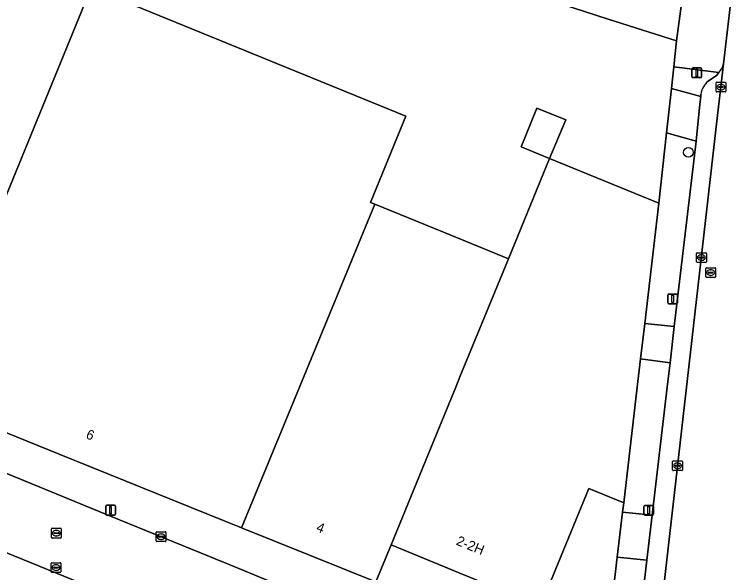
# Model space of a CAD drawing. Extents: x 160554 to 161248, y 385329 to 386506.
# Drawn here: x 160954.7 to 161027.9, y 385731.1 to 385787.9 of the extents above; entities that cross this region are included whole.
import ezdxf

# ---------------------------------------------------------------- set-up
doc = ezdxf.new("R2010")
doc.units = 0
for name, color, linetype in [('IMGEO_Boom', 7, 'Continuous'), ('IMGEO_Erf', 7, 'Continuous'), ('IMGEO_Kolk', 7, 'Continuous'), ('IMGEO_Lichtmast', 7, 'Continuous'), ('IMGEO_Pand', 7, 'Continuous'), ('IMGEO_Pand_nummerreeks', 7, 'Continuous'), ('IMGEO_Parkeervlak_open', 7, 'Continuous'), ('IMGEO_Rijbaan_lokaal_gesloten', 7, 'Continuous'), ('IMGEO_Rioolput', 7, 'Continuous'), ('IMGEO_Voetpad_open', 7, 'Continuous')]:
    doc.layers.add(name, color=color, linetype=linetype)

msp = doc.modelspace()

# ---------------------------------------------------------------- linework, layer by layer
at = {"layer": 'IMGEO_Boom'}
msp.add_circle((161023.237, 385773.895), 0.489, dxfattribs=at)
at = {"layer": 'IMGEO_Erf'}
for points in [[(161000.723, 385792.149), (161000, 385792.384), (160967.473, 385802.912), (160962.472, 385790.676), (160994.492, 385777.59), (160990.901, 385768.804), (160991.347, 385768.622), (161000, 385765.086), (161004.935, 385763.068), (161009.112, 385773.288), (161020.238, 385768.73), (161021.018, 385775.893), (161021.509, 385780.411), (161021.746, 385782.591), (161022.037, 385785.258), (161015.078, 385787.473)], [(161009.112, 385773.288), (161006.219, 385774.47), (161007.824, 385778.398), (161010.755, 385777.2)]]:
    msp.add_lwpolyline(points, close=True, dxfattribs=at)
at = {"layer": 'IMGEO_Kolk'}
for p, q in [((161026.044, 385780.117), (161026.044, 385780.969)), ((161026.119, 385781.043), (161026.971, 385781.043)), ((161026.532, 385780.823), (161026.557, 385780.823)), ((161027.045, 385780.969), (161027.045, 385780.117)), ((161026.971, 385780.043), (161026.119, 385780.043)), ((161026.303, 385780.537), (161026.303, 385780.549)), ((161026.741, 385780.5), (161026.343, 385780.5)), ((161026.346, 385780.586), (161026.744, 385780.586)), ((161026.555, 385780.263), (161026.53, 385780.263)), ((161026.787, 385780.549), (161026.787, 385780.537)), ((161024.063, 385762.753), (161024.063, 385763.605)), ((161024.138, 385763.679), (161024.99, 385763.679)), ((161024.322, 385763.173), (161024.322, 385763.185)), ((161024.76, 385763.136), (161024.362, 385763.136)), ((161024.365, 385763.222), (161024.763, 385763.222)), ((161024.551, 385763.459), (161024.576, 385763.459)), ((161024.806, 385763.185), (161024.806, 385763.173)), ((161025.064, 385763.605), (161025.064, 385762.753)), ((161024.99, 385762.679), (161024.138, 385762.679)), ((161024.574, 385762.899), (161024.549, 385762.899)), ((161021.628, 385741.568), (161021.628, 385742.42)), ((161021.703, 385742.494), (161022.555, 385742.494)), ((161021.887, 385741.988), (161021.887, 385742)), ((161022.325, 385741.951), (161021.927, 385741.951)), ((161021.93, 385742.037), (161022.328, 385742.037)), ((161022.116, 385742.274), (161022.141, 385742.274)), ((161022.371, 385742), (161022.371, 385741.988)), ((161022.629, 385742.42), (161022.629, 385741.568)), ((161022.555, 385741.494), (161021.703, 385741.494)), ((161022.139, 385741.714), (161022.114, 385741.714)), ((160969.088, 385734.342), (160969.088, 385735.194)), ((160969.163, 385735.268), (160970.015, 385735.268)), ((160969.347, 385734.762), (160969.347, 385734.774)), ((160969.785, 385734.725), (160969.387, 385734.725)), ((160969.39, 385734.811), (160969.788, 385734.811)), ((160969.576, 385735.048), (160969.601, 385735.048)), ((160969.831, 385734.774), (160969.831, 385734.762)), ((160970.089, 385735.194), (160970.089, 385734.342)), ((160970.015, 385734.268), (160969.163, 385734.268)), ((160969.599, 385734.488), (160969.574, 385734.488)), ((160958.409, 385731.193), (160958.409, 385732.045)), ((160958.484, 385732.119), (160959.336, 385732.119)), ((160958.668, 385731.613), (160958.668, 385731.625)), ((160958.711, 385731.662), (160959.109, 385731.662)), ((160958.897, 385731.899), (160958.922, 385731.899)), ((160959.152, 385731.625), (160959.152, 385731.613)), ((160959.41, 385732.045), (160959.41, 385731.193)), ((160959.336, 385731.119), (160958.484, 385731.119)), ((160959.106, 385731.576), (160958.708, 385731.576)), ((160958.92, 385731.339), (160958.895, 385731.339))]:
    msp.add_line(p, q, dxfattribs=at)
for points in [[(161026.044, 385780.117), (161026.044, 385780.969)], [(161026.119, 385781.043), (161026.971, 385781.043)], [(161027.045, 385780.969), (161027.045, 385780.117)], [(161026.971, 385780.043), (161026.119, 385780.043)], [(161024.063, 385762.753), (161024.063, 385763.605)], [(161024.138, 385763.679), (161024.99, 385763.679)], [(161025.064, 385763.605), (161025.064, 385762.753)], [(161024.99, 385762.679), (161024.138, 385762.679)], [(161021.628, 385741.568), (161021.628, 385742.42)], [(161021.703, 385742.494), (161022.555, 385742.494)], [(161022.629, 385742.42), (161022.629, 385741.568)], [(161022.555, 385741.494), (161021.703, 385741.494)], [(160969.088, 385734.342), (160969.088, 385735.194)], [(160969.163, 385735.268), (160970.015, 385735.268)], [(160970.089, 385735.194), (160970.089, 385734.342)], [(160970.015, 385734.268), (160969.163, 385734.268)], [(160958.409, 385731.193), (160958.409, 385732.045)], [(160958.484, 385732.119), (160959.336, 385732.119)], [(160959.41, 385732.045), (160959.41, 385731.193)], [(160959.336, 385731.119), (160958.484, 385731.119)]]:
    msp.add_lwpolyline(points, dxfattribs=at)
for centre, radius, start, end in [((161026.121, 385780.967), 0.0765, 91.55205, 178.44795), ((161026.121, 385780.967), 0.0765, 91.55205, 178.44795), ((161026.969, 385780.967), 0.0765, 1.55205, 88.44795), ((161026.969, 385780.967), 0.0765, 1.55205, 88.44795), ((161026.121, 385780.119), 0.0765, 181.55205, 268.44795), ((161026.121, 385780.119), 0.0765, 181.55205, 268.44795), ((161026.343, 385780.546), 0.0403, 85.87752, 175.75265), ((161026.34, 385780.536), 0.0366, 178.93798, 274.71019), ((161026.744, 385780.543), 0.043, 264.86636, 352.45326), ((161026.748, 385780.548), 0.0386, 1.73085, 96.63898), ((161026.969, 385780.119), 0.0765, 271.55205, 358.44795), ((161026.969, 385780.119), 0.0765, 271.55205, 358.44795), ((161024.14, 385763.603), 0.0765, 91.55205, 178.44795), ((161024.14, 385763.603), 0.0765, 91.55205, 178.44795), ((161024.362, 385763.182), 0.0403, 85.87752, 175.75265), ((161024.359, 385763.172), 0.0366, 178.93798, 274.71019), ((161024.763, 385763.179), 0.043, 264.86636, 352.45326), ((161024.767, 385763.184), 0.0386, 1.73085, 96.63898), ((161024.988, 385763.603), 0.0765, 1.55205, 88.44795), ((161024.988, 385763.603), 0.0765, 1.55205, 88.44795), ((161024.14, 385762.755), 0.0765, 181.55205, 268.44795), ((161024.14, 385762.755), 0.0765, 181.55205, 268.44795), ((161024.988, 385762.755), 0.0765, 271.55205, 358.44795), ((161024.988, 385762.755), 0.0765, 271.55205, 358.44795), ((161021.705, 385742.418), 0.0765, 91.55205, 178.44795), ((161021.705, 385742.418), 0.0765, 91.55205, 178.44795), ((161021.927, 385741.997), 0.0403, 85.87752, 175.75265), ((161021.924, 385741.987), 0.0366, 178.93798, 274.71019), ((161022.328, 385741.994), 0.043, 264.86636, 352.45326), ((161022.332, 385741.999), 0.0386, 1.73085, 96.63898), ((161022.553, 385742.418), 0.0765, 1.55205, 88.44795), ((161022.553, 385742.418), 0.0765, 1.55205, 88.44795), ((161021.705, 385741.57), 0.0765, 181.55205, 268.44795), ((161021.705, 385741.57), 0.0765, 181.55205, 268.44795), ((161022.553, 385741.57), 0.0765, 271.55205, 358.44795), ((161022.553, 385741.57), 0.0765, 271.55205, 358.44795), ((160969.165, 385735.192), 0.0765, 91.55205, 178.44795), ((160969.165, 385735.192), 0.0765, 91.55205, 178.44795), ((160969.387, 385734.771), 0.0403, 85.87752, 175.75265), ((160969.384, 385734.761), 0.0366, 178.93798, 274.71019), ((160969.788, 385734.768), 0.043, 264.86636, 352.45326), ((160969.792, 385734.773), 0.0386, 1.73085, 96.63898), ((160970.013, 385735.192), 0.0765, 1.55205, 88.44795), ((160970.013, 385735.192), 0.0765, 1.55205, 88.44795), ((160969.165, 385734.344), 0.0765, 181.55205, 268.44795), ((160969.165, 385734.344), 0.0765, 181.55205, 268.44795), ((160970.013, 385734.344), 0.0765, 271.55205, 358.44795), ((160970.013, 385734.344), 0.0765, 271.55205, 358.44795), ((160958.486, 385732.043), 0.0765, 91.55205, 178.44795), ((160958.486, 385732.043), 0.0765, 91.55205, 178.44795), ((160958.708, 385731.622), 0.0403, 85.87752, 175.75265), ((160959.113, 385731.624), 0.0386, 1.73085, 96.63898), ((160959.334, 385732.043), 0.0765, 1.55205, 88.44795), ((160959.334, 385732.043), 0.0765, 1.55205, 88.44795), ((160958.486, 385731.195), 0.0765, 181.55205, 268.44795), ((160958.486, 385731.195), 0.0765, 181.55205, 268.44795), ((160958.705, 385731.612), 0.0366, 178.93798, 274.71019), ((160959.109, 385731.619), 0.043, 264.86636, 352.45326), ((160959.334, 385731.195), 0.0765, 271.55205, 358.44795), ((160959.334, 385731.195), 0.0765, 271.55205, 358.44795)]:
    msp.add_arc(centre, radius, start, end, dxfattribs=at)
for centre, major_axis, ratio, start_param, end_param in [((161026.531, 385780.543), (-0.387, 0.002), 0.722429, 4.712389, 7.853982), ((161026.556, 385780.543), (-0.39, 0.002), 0.717154, 1.570796, 4.712389), ((161024.55, 385763.179), (-0.387, 0.002), 0.722429, 4.712389, 7.853982), ((161024.575, 385763.179), (-0.39, 0.002), 0.717154, 1.570796, 4.712389), ((161022.115, 385741.994), (-0.387, 0.002), 0.722429, 4.712389, 7.853982), ((161022.14, 385741.994), (-0.39, 0.002), 0.717154, 1.570796, 4.712389), ((160969.575, 385734.768), (-0.387, 0.002), 0.722429, 4.712389, 7.853982), ((160969.6, 385734.768), (-0.39, 0.002), 0.717154, 1.570796, 4.712389), ((160958.896, 385731.619), (-0.387, 0.002), 0.722429, 4.712389, 7.853982), ((160958.921, 385731.619), (-0.39, 0.002), 0.717154, 1.570796, 4.712389)]:
    msp.add_ellipse(centre, major_axis=major_axis, ratio=ratio, start_param=start_param, end_param=end_param, dxfattribs=at)
at = {"layer": 'IMGEO_Lichtmast'}
for p, q in [((161023.591, 385781.604), (161023.591, 385782.404)), ((161023.591, 385782.404), (161023.591, 385781.604)), ((161023.691, 385782.504), (161024.481, 385782.504)), ((161024.481, 385782.504), (161023.691, 385782.504)), ((161024.581, 385782.404), (161024.581, 385781.604)), ((161024.581, 385781.604), (161024.581, 385782.404)), ((161024.481, 385781.504), (161023.691, 385781.504)), ((161023.691, 385781.504), (161024.481, 385781.504)), ((161021.237, 385759.474), (161022.027, 385759.474)), ((161022.027, 385759.474), (161021.237, 385759.474)), ((161021.137, 385758.574), (161021.137, 385759.374)), ((161021.137, 385759.374), (161021.137, 385758.574)), ((161022.127, 385759.374), (161022.127, 385758.574)), ((161022.127, 385758.574), (161022.127, 385759.374)), ((161022.027, 385758.474), (161021.237, 385758.474)), ((161021.237, 385758.474), (161022.027, 385758.474)), ((160963.961, 385737.069), (160963.961, 385737.869)), ((160963.961, 385737.869), (160963.961, 385737.069)), ((160964.061, 385737.969), (160964.851, 385737.969)), ((160964.851, 385737.969), (160964.061, 385737.969)), ((160964.951, 385737.869), (160964.951, 385737.069)), ((160964.951, 385737.069), (160964.951, 385737.869)), ((161018.701, 385737.053), (161018.701, 385737.853)), ((161018.701, 385737.853), (161018.701, 385737.053)), ((161018.801, 385737.953), (161019.591, 385737.953)), ((161019.591, 385737.953), (161018.801, 385737.953)), ((161019.691, 385737.853), (161019.691, 385737.053)), ((161019.691, 385737.053), (161019.691, 385737.853)), ((160964.851, 385736.969), (160964.061, 385736.969)), ((160964.061, 385736.969), (160964.851, 385736.969)), ((161019.591, 385736.953), (161018.801, 385736.953)), ((161018.801, 385736.953), (161019.591, 385736.953))]:
    msp.add_line(p, q, dxfattribs=at)
for points in [[(161024.011, 385782.379), (161024.161, 385782.379), (161024.161, 385781.629), (161024.011, 385781.629), (161024.011, 385782.379)], [(161021.557, 385759.349), (161021.707, 385759.349), (161021.707, 385758.599), (161021.557, 385758.599), (161021.557, 385759.349)], [(160964.381, 385737.844), (160964.531, 385737.844), (160964.531, 385737.094), (160964.381, 385737.094), (160964.381, 385737.844)], [(161019.121, 385737.828), (161019.271, 385737.828), (161019.271, 385737.078), (161019.121, 385737.078), (161019.121, 385737.828)]]:
    msp.add_lwpolyline(points, dxfattribs=at)
for centre, start, end in [((161023.691, 385782.404), 90, 180), ((161023.691, 385782.404), 90, 180), ((161024.481, 385782.404), 0, 90), ((161024.481, 385782.404), 360, 90), ((161023.691, 385781.604), 180, 270), ((161023.691, 385781.604), 180, 270), ((161024.481, 385781.604), 270, 0), ((161024.481, 385781.604), 270, 0), ((161021.237, 385759.374), 90, 180), ((161021.237, 385759.374), 90, 180), ((161022.027, 385759.374), 0, 90), ((161022.027, 385759.374), 360, 90), ((161021.237, 385758.574), 180, 270), ((161021.237, 385758.574), 180, 270), ((161022.027, 385758.574), 270, 0), ((161022.027, 385758.574), 270, 0), ((160964.061, 385737.869), 90, 180), ((160964.061, 385737.869), 90, 180), ((160964.851, 385737.869), 0, 90), ((160964.851, 385737.869), 360, 90), ((161018.801, 385737.853), 90, 180), ((161018.801, 385737.853), 90, 180), ((161019.591, 385737.853), 0, 90), ((161019.591, 385737.853), 360, 90), ((160964.061, 385737.069), 180, 270), ((160964.061, 385737.069), 180, 270), ((160964.851, 385737.069), 270, 0), ((160964.851, 385737.069), 270, 0), ((161018.801, 385737.053), 180, 270), ((161018.801, 385737.053), 180, 270), ((161019.591, 385737.053), 270, 0), ((161019.591, 385737.053), 270, 0)]:
    msp.add_arc(centre, 0.1, start, end, dxfattribs=at)
at = {"layer": 'IMGEO_Pand'}
for points in [[(160962.472, 385790.676), (160967.473, 385802.912), (160953.012, 385807.728), (160949.553, 385799.263), (160931.297, 385754.531), (160932.023, 385754.224), (160932.167, 385754.781), (160932.365, 385755.361), (160941.389, 385751.626), (160946.183, 385753.169), (160946.649, 385752.951), (160945.566, 385750), (160945.353, 385749.419), (160944.823, 385749.599), (160944.596, 385749.072), (160945.129, 385748.857), (160945.33, 385748.776), (160945.831, 385750)], [(160948.328, 385747.565), (160959.223, 385743.167), (160965.928, 385740.46), (160976.007, 385736.39), (160977.537, 385735.773), (160977.766, 385735.68), (160983.669, 385750), (160991.347, 385768.622), (160990.901, 385768.804), (160994.492, 385777.59), (160962.472, 385790.676), (160945.831, 385750), (160945.33, 385748.776)], [(161010.755, 385777.2), (161007.824, 385778.398), (161006.219, 385774.47), (161009.112, 385773.288)], [(161009.112, 385773.288), (161004.935, 385763.068), (161000, 385751.036), (160999.577, 385750), (160997.917, 385745.951), (160992.987, 385733.928), (161000, 385731.062), (161008.206, 385727.709), (161013.09, 385739.659), (161016.653, 385738.203), (161018.038, 385750), (161018.374, 385752.861), (161018.799, 385756.481), (161020.238, 385768.73)], [(160991.446, 385730.157), (160992.987, 385733.928), (160997.917, 385745.951), (160999.577, 385750), (161000, 385751.036), (161004.935, 385763.068), (161000, 385765.086), (160991.347, 385768.622), (160983.669, 385750), (160977.766, 385735.68)]]:
    msp.add_lwpolyline(points, close=True, dxfattribs=at)
at = {"layer": 'IMGEO_Parkeervlak_open'}
for points in [[(160853.863, 385786.885), (160854.667, 385786.477), (160879.178, 385774.567), (160905.328, 385761.784), (160914.917, 385757.13), (160930.166, 385750.857), (160932.269, 385750), (160944.463, 385745.032), (160946.89, 385744.043), (160952.621, 385741.708), (160957.768, 385739.604), (160964.46, 385736.867), (160974.522, 385732.753), (160975.085, 385732.523), (160976.503, 385731.943), (160998.269, 385722.956)], [(161020.114, 385724.364), (161026.038, 385776.181), (161026.806, 385782.908)], [(161026.321, 385782.026), (161026.086, 385781.716), (161025.259, 385781.154)], [(161024.515, 385779.834), (161024.483, 385779.586), (161024.384, 385778.81), (161024.011, 385775.047), (161021.798, 385756.153), (161021.367, 385752.47), (161021.078, 385750), (161019.55, 385736.944), (161019.014, 385732.369), (161018.501, 385727.984)], [(160991.446, 385730.157), (160977.766, 385735.68), (160977.537, 385735.773), (160976.007, 385736.39), (160965.928, 385740.46), (160959.223, 385743.167), (160948.328, 385747.565), (160945.33, 385748.776), (160945.129, 385748.857), (160944.596, 385749.072), (160942.332, 385750), (160940.763, 385750.643), (160932.023, 385754.224)]]:
    msp.add_lwpolyline(points, dxfattribs=at)
msp.add_lwpolyline([(161014.591, 385720.634), (161016.005, 385732.678), (161016.543, 385737.262), (161016.653, 385738.203), (161013.09, 385739.659), (161008.206, 385727.709), (161000, 385731.062), (160992.987, 385733.928), (160991.446, 385730.157), (161000, 385726.633), (161010.79, 385722.197)], close=True, dxfattribs=at)
for centre, radius, start, end in [((161025.237, 385783.197), 1.596, 312.80943, 349.57895), ((161026.458, 385779.609), 1.956, 127.80345, 173.38217)]:
    msp.add_arc(centre, radius, start, end, dxfattribs=at)
at = {"layer": 'IMGEO_Rijbaan_lokaal_gesloten'}
for points in [[(161041.192, 385821.707), (161046.47, 385837.844), (161048.339, 385843.556), (161051.08, 385851.935), (161044.141, 385852.044), (161041.808, 385844.985), (161040.367, 385840.623), (161033.048, 385819.198), (161028.759, 385800.49), (161028.163, 385795.052), (161027.908, 385792.526), (161026.806, 385782.908), (161026.038, 385776.181), (161020.114, 385724.364)], [(160998.269, 385722.956), (160976.503, 385731.943), (160975.085, 385732.523), (160974.522, 385732.753), (160964.46, 385736.867), (160957.768, 385739.604), (160952.621, 385741.708)], [(160937.4, 385739.851), (160999.849, 385714.356)]]:
    msp.add_lwpolyline(points, dxfattribs=at)
at = {"layer": 'IMGEO_Rioolput'}
for p, q in [((161025.006, 385761.229), (161025.006, 385762.081)), ((161025.081, 385762.155), (161025.933, 385762.155)), ((161025.265, 385761.649), (161025.265, 385761.661)), ((161025.308, 385761.698), (161025.706, 385761.698)), ((161025.494, 385761.935), (161025.519, 385761.935)), ((161025.749, 385761.661), (161025.749, 385761.649)), ((161026.007, 385762.081), (161026.007, 385761.229)), ((161025.933, 385761.155), (161025.081, 385761.155)), ((161025.703, 385761.612), (161025.305, 385761.612)), ((161025.517, 385761.375), (161025.492, 385761.375)), ((160958.439, 385734.707), (160958.439, 385735.559)), ((160958.514, 385735.633), (160959.366, 385735.633)), ((160958.927, 385735.413), (160958.952, 385735.413)), ((160959.44, 385735.559), (160959.44, 385734.707)), ((160959.366, 385734.633), (160958.514, 385734.633)), ((160958.698, 385735.127), (160958.698, 385735.139)), ((160959.136, 385735.09), (160958.738, 385735.09)), ((160958.741, 385735.176), (160959.139, 385735.176)), ((160958.95, 385734.853), (160958.925, 385734.853)), ((160959.182, 385735.139), (160959.182, 385735.127))]:
    msp.add_line(p, q, dxfattribs=at)
for points in [[(161025.006, 385761.229), (161025.006, 385762.081)], [(161025.081, 385762.155), (161025.933, 385762.155)], [(161026.007, 385762.081), (161026.007, 385761.229)], [(161025.933, 385761.155), (161025.081, 385761.155)], [(160958.439, 385734.707), (160958.439, 385735.559)], [(160958.514, 385735.633), (160959.366, 385735.633)], [(160959.44, 385735.559), (160959.44, 385734.707)], [(160959.366, 385734.633), (160958.514, 385734.633)]]:
    msp.add_lwpolyline(points, dxfattribs=at)
for centre, radius, start, end in [((161025.083, 385762.079), 0.0765, 91.55205, 178.44795), ((161025.083, 385762.079), 0.0765, 91.55205, 178.44795), ((161025.305, 385761.658), 0.0403, 85.87752, 175.75265), ((161025.71, 385761.66), 0.0386, 1.73085, 96.63898), ((161025.931, 385762.079), 0.0765, 1.55205, 88.44795), ((161025.931, 385762.079), 0.0765, 1.55205, 88.44795), ((161025.083, 385761.231), 0.0765, 181.55205, 268.44795), ((161025.083, 385761.231), 0.0765, 181.55205, 268.44795), ((161025.302, 385761.648), 0.0366, 178.93798, 274.71019), ((161025.706, 385761.655), 0.043, 264.86636, 352.45326), ((161025.931, 385761.231), 0.0765, 271.55205, 358.44795), ((161025.931, 385761.231), 0.0765, 271.55205, 358.44795), ((160958.516, 385735.557), 0.0765, 91.55205, 178.44795), ((160958.516, 385735.557), 0.0765, 91.55205, 178.44795), ((160959.364, 385735.557), 0.0765, 1.55205, 88.44795), ((160959.364, 385735.557), 0.0765, 1.55205, 88.44795), ((160958.516, 385734.709), 0.0765, 181.55205, 268.44795), ((160958.516, 385734.709), 0.0765, 181.55205, 268.44795), ((160958.738, 385735.136), 0.0403, 85.87752, 175.75265), ((160958.735, 385735.126), 0.0366, 178.93798, 274.71019), ((160959.139, 385735.133), 0.043, 264.86636, 352.45326), ((160959.143, 385735.138), 0.0386, 1.73085, 96.63898), ((160959.364, 385734.709), 0.0765, 271.55205, 358.44795), ((160959.364, 385734.709), 0.0765, 271.55205, 358.44795)]:
    msp.add_arc(centre, radius, start, end, dxfattribs=at)
for centre, major_axis, ratio, start_param, end_param in [((161025.493, 385761.655), (-0.387, 0.002), 0.722429, 4.712389, 7.853982), ((161025.518, 385761.655), (-0.39, 0.002), 0.717154, 1.570796, 4.712389), ((160958.926, 385735.133), (-0.387, 0.002), 0.722429, 4.712389, 7.853982), ((160958.951, 385735.133), (-0.39, 0.002), 0.717154, 1.570796, 4.712389)]:
    msp.add_ellipse(centre, major_axis=major_axis, ratio=ratio, start_param=start_param, end_param=end_param, dxfattribs=at)
at = {"layer": 'IMGEO_Voetpad_open'}
for points in [[(161009.389, 385793.158), (161002.975, 385795.277), (160996.561, 385797.395), (160990.148, 385799.513), (160983.732, 385801.632), (160977.324, 385803.748), (160970.917, 385805.864), (160964.504, 385807.982), (160958.1, 385810.097), (160954.47, 385811.296), (160953.012, 385807.728), (160967.473, 385802.912), (161000, 385792.384), (161000.723, 385792.149), (161015.078, 385787.473), (161022.037, 385785.258), (161022.544, 385789.002), (161022.519, 385789.006), (161017.577, 385790.485), (161015.834, 385791.03)], [(161024.483, 385779.586), (161021.509, 385780.411), (161021.018, 385775.893), (161024.011, 385775.047), (161024.384, 385778.81)], [(161021.798, 385756.153), (161024.011, 385775.047), (161021.018, 385775.893), (161020.238, 385768.73), (161018.799, 385756.481)], [(161021.367, 385752.47), (161021.798, 385756.153), (161018.799, 385756.481), (161018.374, 385752.861)], [(161018.374, 385752.861), (161018.038, 385750), (161016.653, 385738.203), (161016.543, 385737.262), (161019.55, 385736.944), (161021.078, 385750), (161021.367, 385752.47)], [(161019.014, 385732.369), (161019.55, 385736.944), (161016.543, 385737.262), (161016.005, 385732.678)]]:
    msp.add_lwpolyline(points, close=True, dxfattribs=at)
for points in [[(161027.908, 385792.526), (161023.931, 385792.984), (161023.166, 385790.664), (161022.786, 385790.789), (161022.544, 385789.002), (161022.037, 385785.258), (161021.746, 385782.591), (161026.321, 385782.026)], [(161026.806, 385782.908), (161027.908, 385792.526)], [(161021.746, 385782.591), (161021.509, 385780.411)], [(161026.321, 385782.026), (161021.746, 385782.591)], [(161025.259, 385781.154), (161026.086, 385781.716)], [(161026.086, 385781.716), (161026.321, 385782.026)], [(161021.509, 385780.411), (161024.483, 385779.586)], [(161024.483, 385779.586), (161024.515, 385779.834)], [(160877.882, 385765.643), (160876.655, 385763.449), (160880.213, 385761.517), (160882.401, 385760.458), (160886.036, 385758.698), (160904.096, 385749.652), (160908.138, 385747.636), (160933.49, 385737.288), (160936.171, 385736.193), (160950.143, 385730.7), (160990.673, 385713.706), (160999.817, 385709.872), (161009.232, 385705.924), (161010.829, 385709.873), (160999.849, 385714.356), (160937.4, 385739.851)], [(161018.501, 385727.984), (161019.014, 385732.369), (161016.005, 385732.678), (161014.591, 385720.634), (161010.79, 385722.197), (161009.325, 385718.489), (161013.051, 385716.983)]]:
    msp.add_lwpolyline(points, dxfattribs=at)
for centre, radius, start, end in [((161025.237, 385783.197), 1.596, 312.80943, 349.57895), ((161026.458, 385779.609), 1.956, 127.80345, 173.38217)]:
    msp.add_arc(centre, radius, start, end, dxfattribs=at)

# ---------------------------------------------------------------- texts
at = {"layer": 'IMGEO_Pand_nummerreeks'}
for s, rotation, p in [('6', 338.01433, (160961.868, 385744.816)), ('4', 338.01433, (160985.293, 385735.359)), ('2-2H', 337.77341, (160999.536, 385733.974))]:
    msp.add_text(s, height=1, rotation=rotation, dxfattribs=at).set_placement(p)

doc.saveas('drawing.dxf')
